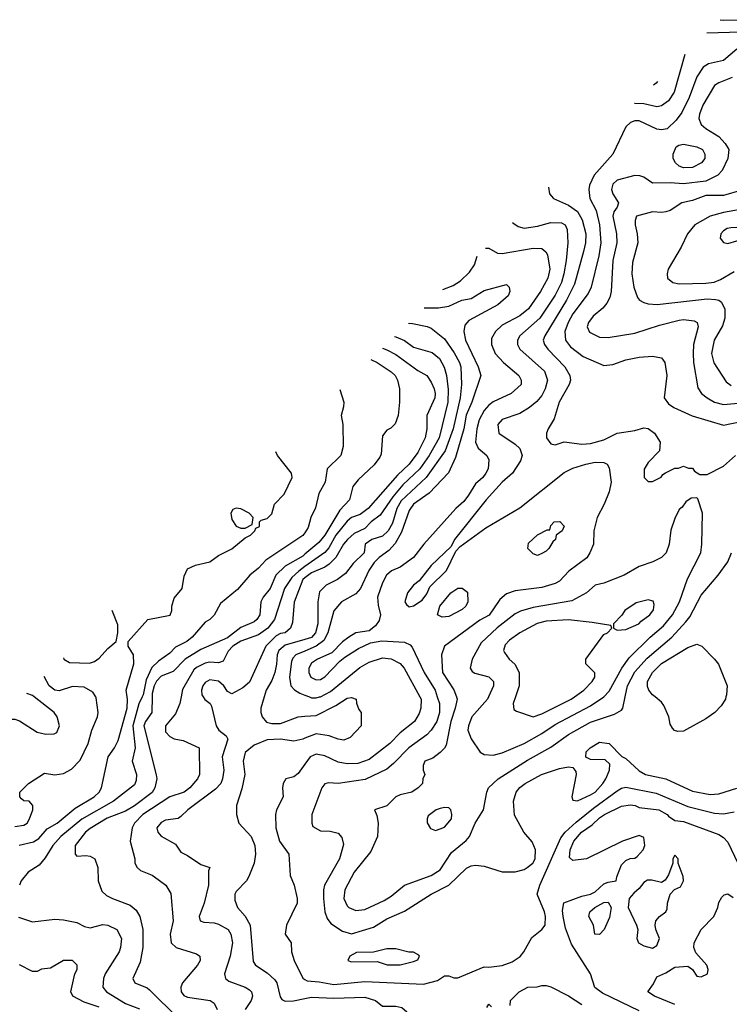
# Model space of a CAD drawing. Header units: inches. Extents: x 1793389 to 1900389, y 320802 to 470796.
# Tile 259 of 656: x 1818711 to 1821917, y 408613 to 413056. Entities that reach past the tile are written whole.
import ezdxf

# ---------------------------------------------------------------- set-up
doc = ezdxf.new("R2010")
doc.units = ezdxf.units.IN
doc.header["$MEASUREMENT"] = 0
for name, color, linetype in [('B8410', 7, 'Continuous'), ('B8411', 7, 'Continuous'), ('B8420', 7, 'Continuous'), ('B8421', 7, 'Continuous')]:
    doc.layers.add(name, color=color, linetype=linetype)

msp = doc.modelspace()

# ---------------------------------------------------------------- linework, layer by layer
at = {"layer": 'B8410', "color": 2}
for points, elevation in [([(1818609.8, 409886.1), (1818610, 409886), (1818630, 409886), (1818670, 409899.3), (1818690, 409899.3), (1818710, 409892.3), (1818790, 409840.9), (1818830, 409832.3), (1818866.8, 409833.2), (1818879.8, 409840.2), (1818890.6, 409870), (1818880.7, 409910), (1818866.8, 409930), (1818777.6, 410000)], 330), ([(1818690, 409416), (1818730, 409421.2), (1818744.7, 409430), (1818756, 409450), (1818771.3, 409490), (1818771.3, 409510), (1818754, 409530), (1818730, 409532), (1818719.6, 409539.6), (1818712, 409550), (1818712, 409570), (1818752, 409610), (1818823.6, 409656.4), (1818870, 409648.7), (1818910, 409654), (1818945.2, 409674.8), (1818985.2, 409714.8), (1819020.7, 409790), (1819037.3, 409850), (1819062.8, 409910), (1819066, 409930), (1819056.8, 409996.8), (1819054.9, 410000)], 334), ([(1818708.7, 409331.3), (1818774.4, 409345.6), (1818798.5, 409361.5), (1818835.1, 409404.9), (1818880.5, 409430), (1818962.4, 409497.6), (1819047.7, 409550), (1819070.2, 409569.8), (1819081.6, 409590), (1819110.4, 409729.6), (1819139.1, 409770), (1819156.1, 409803.9), (1819197.4, 409950), (1819198.7, 409990), (1819197, 410000)], 338), ([(1819264.1, 410000), (1819250, 409969.2), (1819222.8, 409870), (1819232.4, 409770), (1819219.1, 409710), (1819238.4, 409650), (1819237.3, 409622.7), (1819230, 409604), (1819134.8, 409530), (1818992.1, 409447.9), (1818897.1, 409370), (1818861.6, 409330), (1818826.4, 409273.6), (1818799.3, 409240.7), (1818750, 409208.7), (1818718, 409170), (1818711.3, 409150)], 342), ([(1819309.7, 410000), (1819308.5, 409930), (1819279.5, 409890), (1819272.2, 409870), (1819328.1, 409648.1), (1819330.5, 409630), (1819322.4, 409590), (1819310, 409569.6), (1819230, 409508), (1819190, 409485.1), (1819107.1, 409452.9), (1819030, 409407), (1819008.4, 409390), (1818962.8, 409330), (1818962, 409290), (1818970, 409282), (1819010, 409284.7), (1819030, 409281), (1819051, 409270), (1819064.7, 409230), (1819066, 409170), (1819083, 409123), (1819104.1, 409104.1), (1819130, 409090.7), (1819210, 409061), (1819237.5, 409037.5), (1819254.8, 409010), (1819267.7, 408950), (1819268, 408870), (1819256.3, 408803.7), (1819222, 408730), (1819232, 408710), (1819286.8, 408686.8), (1819298, 408678), (1819426.8, 408550)], 346), ([(1819440.2, 410000), (1819434.4, 409970), (1819415.6, 409924.4), (1819370.8, 409870), (1819370, 409842), (1819390, 409821), (1819410, 409810.8), (1819450, 409802.8), (1819522, 409770), (1819524, 409650), (1819514.8, 409630), (1819480.7, 409590), (1819454.8, 409570), (1819390, 409549.6), (1819268.2, 409470), (1819230.6, 409430), (1819218.8, 409410), (1819210.8, 409350), (1819231, 409270), (1819231.3, 409250), (1819242, 409230), (1819256.9, 409216.9), (1819310, 409196), (1819336.8, 409176.8), (1819371.3, 409150), (1819393.7, 409113.7), (1819404.9, 408990), (1819390.6, 408930), (1819396, 408890), (1819418, 408870), (1819510, 408841), (1819524.7, 408830), (1819526, 408810), (1819514.8, 408790), (1819446.8, 408710), (1819438.8, 408690), (1819440.7, 408670), (1819453.2, 408653.2), (1819470, 408644.9), (1819572, 408630), (1819590, 408618), (1819602.8, 408590)], 350), ([(1819540.9, 410000), (1819548.1, 409988.1), (1819571.3, 409970), (1819578, 409958), (1819598.8, 409870), (1819611, 409850), (1819644, 409824), (1819651, 409810), (1819626, 409730), (1819633, 409670), (1819628, 409630), (1819620.5, 409610), (1819595.8, 409584.2), (1819470.8, 409490), (1819439.9, 409460.1), (1819427.7, 409452.3), (1819370, 409444), (1819350, 409434), (1819331.3, 409410), (1819336, 409390), (1819350, 409371.3), (1819416, 409336), (1819439.6, 409299.6), (1819470, 409284.7), (1819530, 409244.7), (1819571, 409231), (1819564.7, 409215.3), (1819564.9, 409150), (1819544, 409070), (1819522.8, 409010), (1819526, 408990), (1819543.5, 408983.5), (1819590, 408980.5), (1819610, 408974.9), (1819653, 408950), (1819665.5, 408930), (1819672.4, 408890), (1819662.4, 408830), (1819637.3, 408750), (1819641, 408730), (1819656.8, 408716.8), (1819730, 408690.6), (1819750, 408678.8), (1819758.8, 408670), (1819762.8, 408650), (1819756.3, 408630), (1819730.5, 408590)], 354), ([(1819815.8, 410000), (1819800.7, 409950), (1819800.7, 409930), (1819806.8, 409910), (1819826.4, 409886.4), (1819850, 409880.7), (1819890, 409880.7), (1819970, 409910.6), (1820000, 409912.7)], 358), ([(1820000, 409813.6), (1819990, 409809.5), (1819950, 409800.9), (1819889.4, 409809.4), (1819830, 409807.3), (1819770, 409782.9), (1819730.6, 409750), (1819720.5, 409710), (1819728, 409650), (1819715.2, 409584.8), (1819690.7, 409510), (1819690.7, 409470), (1819701, 409430), (1819757.3, 409370), (1819774, 409330), (1819777.3, 409290), (1819770.6, 409249.4), (1819746.8, 409190), (1819736, 409170), (1819690, 409122), (1819684, 409110), (1819683.5, 409083.5), (1819694.8, 409050), (1819730.4, 409010.4), (1819752.7, 408970), (1819766, 408806), (1819776, 408790), (1819830, 408754.8), (1819864.1, 408724.1), (1819873, 408710), (1819887.3, 408647.3), (1819894.8, 408634.8), (1819910, 408627.3), (1819948, 408628), (1820000, 408638.7)], 358), ([(1820000, 409696.2), (1819970, 409654), (1819950, 409639), (1819914, 409630), (1819902, 409610), (1819898, 409590), (1819901, 409550), (1819871, 409490), (1819866.8, 409470), (1819867.7, 409410), (1819885.5, 409350), (1819926.8, 409290), (1819933.7, 409193.7), (1819950.8, 409150), (1819964.7, 409090), (1819964.7, 409070), (1819916, 408970), (1819911.3, 408930), (1819938, 408890), (1819938.8, 408850), (1819950.7, 408810), (1819990, 408731.3), (1820000, 408725.2)], 362), ([(1818706.4, 409006.4), (1818770, 408984.7), (1818870, 408997.3), (1818910, 408994.8), (1818970, 408982.8), (1819004.4, 408964.4), (1819030, 408958), (1819087.3, 408972.7), (1819109.4, 408970.6), (1819150.4, 408950.4), (1819170.7, 408910), (1819167.3, 408870), (1819160.7, 408850), (1819097.1, 408750), (1819090.4, 408730), (1819087.7, 408690), (1819104, 408670), (1819190, 408617.1), (1819252.8, 408592.8)], 342), ([(1819070, 408600.5), (1819002.3, 408622.3), (1818951, 408650), (1818942.8, 408670), (1818961, 408750), (1818971.3, 408770), (1818971.3, 408790), (1818950, 408811), (1818910, 408811), (1818850, 408776), (1818810, 408771.3), (1818790, 408761), (1818770, 408761), (1818710, 408790.8)], 338)]:
    msp.add_lwpolyline(points, dxfattribs=dict(at, elevation=elevation))
at = {"layer": 'B8411', "color": 2}
for points, elevation in [([(1819197, 410000), (1819192.2, 410030), (1819227.7, 410150), (1819226, 410190), (1819202, 410230), (1819202, 410250), (1819290.8, 410349.2), (1819391.3, 410368.7), (1819398, 410390), (1819398, 410410), (1819410, 410446), (1819444.7, 410490), (1819454.4, 410545.6), (1819470, 410578), (1819505.4, 410594.6), (1819570.7, 410609.3), (1819610, 410638), (1819670, 410668.7), (1819730, 410718), (1819754, 410730), (1819774, 410750), (1819778, 410762), (1819794, 410770), (1819794, 410790), (1819802, 410798), (1819830, 410806), (1819850, 410826), (1819862, 410870), (1819905.4, 410914.6), (1819942.8, 410990), (1819938.8, 411010), (1819876, 411090), (1819868.4, 411106.8)], 338), ([(1819999.9, 410740.1), (1819990, 410729.3), (1819822.8, 410617.2), (1819790, 410581.2), (1819750.8, 410550), (1819695.6, 410484.4), (1819618, 410422), (1819590.5, 410369.5), (1819571, 410350), (1819550, 410337.2), (1819490.6, 410270), (1819466.8, 410250), (1819415.8, 410224.2), (1819390, 410198), (1819338, 410162), (1819307.7, 410132.3), (1819282.4, 410077.6), (1819268.7, 410010), (1819264.1, 410000)], 342), ([(1820000, 410644), (1819990, 410635.6), (1819910.5, 410590), (1819868.4, 410550), (1819843, 410490), (1819810.7, 410450), (1819800.7, 410430), (1819795.5, 410370), (1819782.8, 410350), (1819770, 410339.3), (1819710, 410313.2), (1819650, 410266.9), (1819530, 410214), (1819459.1, 410170), (1819405.3, 410114.7), (1819350, 410093.3), (1819330, 410071.6), (1819319, 410050), (1819310, 410015.3), (1819309.7, 410000)], 346), ([(1820000, 410588.3), (1819971.6, 410568.4), (1819940.9, 410539.1), (1819907.2, 410490), (1819862, 410350), (1819832.2, 410310), (1819790, 410281.1), (1819710, 410252.1), (1819673.7, 410230), (1819652.8, 410207.2), (1819630, 410160.9), (1819610, 410154), (1819570, 410156.9), (1819550, 410153), (1819510, 410133.3), (1819498.2, 410121.8), (1819446.6, 410033.4), (1819440.2, 410000)], 350), ([(1820000, 410537.4), (1819990.4, 410530), (1819951.5, 410428.5), (1819943.6, 410336.4), (1819935.3, 410310), (1819910.7, 410290), (1819890, 410286.3), (1819870, 410276.3), (1819823.8, 410230), (1819750, 410066.6), (1819719, 410041), (1819670, 410014), (1819650, 410024), (1819633.2, 410050), (1819610, 410072), (1819570, 410077), (1819550, 410065.2), (1819539.1, 410050), (1819533.4, 410030), (1819534.8, 410010), (1819540.9, 410000)], 354), ([(1818909.6, 410176.9), (1818911, 410170), (1818935.9, 410155.9), (1819026.8, 410153.2), (1819050, 410160.7), (1819070, 410174.8), (1819110, 410218), (1819148, 410250), (1819155.3, 410290), (1819154.6, 410325.4), (1819129, 410389.6)], 338), ([(1820000, 410259.8), (1819910, 410234), (1819881.3, 410210), (1819874, 410190), (1819871.8, 410148.2), (1819863.8, 410110), (1819850, 410074), (1819824.9, 410030), (1819815.8, 410000)], 358), ([(1820000, 410207.3), (1819959.1, 410190), (1819945.2, 410174.8), (1819939.5, 410160.5), (1819930.4, 410090), (1819936.3, 410050), (1819952.1, 410032.1), (1819976.7, 410016.7), (1820000, 410007.8)], 362), ([(1819054.9, 410000), (1819042, 410022), (1819003.5, 410043.5), (1818950, 410047.7), (1818890, 410028), (1818870, 410030.7), (1818844, 410050), (1818821.8, 410091.7)], 334), ([(1818777.6, 410000), (1818770, 410006), (1818743.6, 410015.9)], 330)]:
    msp.add_lwpolyline(points, dxfattribs=dict(at, elevation=elevation))
at = {"layer": 'B8411', "color": 2, "elevation": 338}
msp.add_lwpolyline([(1819690, 410852), (1819674.4, 410845.6), (1819664.9, 410830), (1819670, 410801), (1819690, 410771.3), (1819710, 410762), (1819730, 410762), (1819762, 410778), (1819766, 410810), (1819748, 410830), (1819710, 410849)], close=True, dxfattribs=at)
at = {"layer": 'B8420', "color": 2}
for points, elevation in [([(1820519.4, 410000), (1820524.9, 409990), (1820524, 409950), (1820515.2, 409924.8), (1820494, 409890), (1820430, 409838), (1820384, 409790), (1820290, 409718.4), (1820239.5, 409700.5), (1820190, 409698), (1820150, 409705.6), (1820090, 409733.6), (1820050, 409742), (1820024, 409730), (1820000, 409696.2)], 362), ([(1820000, 409912.7), (1820050, 409916.3), (1820138.7, 409961.3), (1820190, 409994.8), (1820210, 409998), (1820232, 409990), (1820232.7, 409972.7), (1820243.6, 409943.6), (1820254, 409930), (1820254, 409870), (1820203.6, 409816.4), (1820175.3, 409804.7), (1820150, 409809.2), (1820110, 409825.2), (1820050, 409834), (1820000, 409813.6)], 358), ([(1820020.6, 410000), (1820030, 409996.4), (1820050, 409995.8), (1820065.3, 410000)], 362), ([(1820597.8, 410000), (1820607, 409970), (1820607, 409930), (1820596, 409890), (1820570.4, 409850), (1820550, 409829.6), (1820469.1, 409770.9), (1820400.6, 409699.4), (1820370, 409674), (1820271.9, 409628.1), (1820149.3, 409609.3), (1820107.1, 409612.9), (1820090, 409608.7), (1820076, 409590), (1820031, 409470), (1820031, 409430), (1820036, 409416), (1820070, 409396), (1820114.4, 409394.4), (1820150, 409384.7), (1820166.4, 409366.4), (1820174, 409334), (1820155.5, 409270), (1820087.7, 409150), (1820083, 409130), (1820083, 409090), (1820090.4, 409030.4), (1820100.4, 409000.4), (1820117.1, 408977.1), (1820170, 408942.8), (1820210, 408930.7), (1820310, 408960.7), (1820370, 408999.1), (1820450, 409033.4), (1820570, 409110.5), (1820650, 409150.6), (1820730, 409226.8), (1820750, 409237.3), (1820770, 409240.7), (1820810, 409236), (1820890.9, 409210.9), (1820950, 409210.8), (1820990, 409220.7), (1821004, 409230), (1821029, 409250), (1821039.3, 409270), (1821041.2, 409310), (1821025.6, 409345.6), (1820989.2, 409390), (1820946.3, 409466.3), (1820941.2, 409530), (1820954, 409570), (1820970, 409590.8), (1820995.3, 409610), (1821068.7, 409650), (1821150, 409677.3), (1821190, 409684.7), (1821210, 409682), (1821223.6, 409663.6), (1821224.7, 409650), (1821206, 409550), (1821210, 409534), (1821231.6, 409531.6), (1821290, 409558), (1821310, 409570.7), (1821346, 409610), (1821359.3, 409630), (1821375.3, 409670), (1821376.4, 409696.4), (1821356.4, 409716.4), (1821290, 409718), (1821268.4, 409728.4), (1821270, 409752), (1821288, 409770), (1821330, 409796), (1821374, 409790), (1821431.6, 409731.6), (1821450, 409722), (1821510, 409666.8), (1821538, 409650), (1821630, 409630.5), (1821750, 409574.9), (1821830, 409559.5), (1821870, 409562.4), (1821950, 409588.2)], 366), ([(1820683.8, 410000), (1820687.3, 409990), (1820679.1, 409950), (1820658.4, 409890), (1820637.1, 409782.9), (1820630, 409768.7), (1820610, 409748.7), (1820576.9, 409723.1), (1820542, 409710), (1820534, 409690), (1820534, 409670), (1820542, 409650), (1820532, 409630), (1820531.3, 409610), (1820511.3, 409590), (1820482, 409570), (1820430, 409559), (1820410.6, 409549.4), (1820370, 409509), (1820314, 409490), (1820324.7, 409464.7), (1820330.7, 409430.7), (1820327.3, 409370), (1820297.1, 409302.9), (1820222, 409210), (1820180.5, 409130), (1820176.3, 409090), (1820190, 409058), (1820198, 409050), (1820230, 409036.3), (1820270, 409040.5), (1820358.3, 409081.7), (1820390, 409100.7), (1820450, 409150.8), (1820570, 409194.4), (1820610, 409220.5), (1820661.7, 409298.3), (1820727.5, 409352.5), (1820742.7, 409370), (1820769.4, 409430), (1820806.6, 409490), (1820820.9, 409570), (1820829.4, 409590), (1820872.7, 409630), (1821004.6, 409715.4), (1821110, 409773), (1821189.7, 409830.3), (1821290, 409886), (1821398, 409922), (1821430, 409941), (1821436, 409950), (1821446.5, 410000)], 370), ([(1820828.5, 410000), (1820824, 409990), (1820753.4, 409910), (1820738, 409870), (1820736.3, 409850), (1820750, 409811.3), (1820790.7, 409750.7), (1820810, 409741), (1820850, 409737.3), (1820890, 409747.3), (1820990, 409790.5), (1821070, 409834.9), (1821130, 409876.4), (1821290, 409960.4), (1821349.3, 410000)], 374), ([(1820951, 410000), (1820941, 409970), (1820944, 409944), (1820955.3, 409935.3), (1821030, 409910.7), (1821070, 409923.8), (1821202.7, 409990), (1821216.8, 410000)], 378), ([(1821901.4, 410000), (1821898.8, 409990), (1821880.5, 409959.5), (1821850.8, 409930), (1821810, 409900.9), (1821710, 409846), (1821683.7, 409843.7), (1821669.3, 409849.3), (1821659.3, 409859.3), (1821650, 409878), (1821643.7, 409910), (1821621.2, 409961.2), (1821610, 409977.2), (1821581.5, 410000)], 366), ([(1820000, 408725.2), (1820010, 408719.1), (1820064.8, 408715.2), (1820130, 408702.6), (1820270, 408716.5), (1820536, 408704), (1820599, 408721), (1820630, 408742), (1820650, 408742), (1820672.7, 408732.7), (1820690, 408732), (1820810, 408782.8), (1820830, 408780.7), (1820890, 408787.7), (1820935.3, 408804.7), (1820971.8, 408828.2), (1820989.2, 408850), (1821024.8, 408915.2), (1821070, 408951), (1821085.2, 408970), (1821087, 409010), (1821082, 409030), (1821049.4, 409110), (1821060.7, 409150), (1821155.3, 409364.7), (1821175.6, 409390), (1821224.8, 409435.2), (1821302.5, 409497.5), (1821410, 409575.8), (1821430, 409588.4), (1821450, 409592.2), (1821586.1, 409566.1), (1821730, 409505.3), (1821850, 409474.9), (1821890, 409473), (1821938.9, 409481.1)], 362), ([(1821510, 408583.6), (1821343.7, 408663.7), (1821309.3, 408689.3), (1821289.3, 408750), (1821203.9, 408883.9), (1821177.2, 408957.2), (1821165.6, 409010), (1821162.9, 409037.1), (1821169.3, 409070.7), (1821250, 409101.3), (1821290, 409110.4), (1821310, 409120.4), (1821350, 409156.3), (1821370, 409164.9), (1821406, 409170), (1821408, 409188), (1821430, 409242), (1821450, 409262), (1821468.4, 409271.6), (1821490, 409272), (1821500.4, 409279.6), (1821528, 409310), (1821535.3, 409330), (1821530, 409366), (1821510, 409375.3), (1821434, 409350), (1821271.1, 409268.9), (1821210, 409262), (1821195.3, 409275.3), (1821198, 409310), (1821214, 409350), (1821249.6, 409390), (1821297.4, 409422.6), (1821330, 409454.4), (1821353.2, 409470), (1821430, 409507.3), (1821470, 409513.4), (1821492, 409510), (1821510, 409501), (1821598, 409490), (1821636, 409470), (1821641.4, 409461.4), (1821670, 409442), (1821710, 409437.3), (1821870, 409378.8), (1821890, 409366), (1821910, 409344.7), (1821954.8, 409250)], 358), ([(1821670, 408612.3), (1821578, 408650), (1821549, 408670), (1821574.7, 408705.3), (1821590, 408737.1), (1821630, 408754.4), (1821670, 408780.5), (1821730, 408784.9), (1821750.4, 408770.4), (1821770, 408740.7), (1821778.5, 408738.5), (1821790, 408737.1), (1821818, 408750), (1821820.7, 408770), (1821814.5, 408790), (1821764.7, 408844.7), (1821757, 408870), (1821758, 408890), (1821789.3, 408950), (1821846, 409010), (1821865.2, 409050), (1821870, 409072), (1821883.2, 409096.8), (1821893.6, 409106.4), (1821910, 409111.3), (1821934.6, 409094.6)], 354), ([(1820927.3, 408607.3), (1820928, 408630), (1820968, 408670), (1821006, 408690), (1821048.4, 408691.6), (1821070, 408698), (1821090, 408698), (1821110, 408691.3), (1821190.7, 408650.7), (1821250, 408612)], 358), ([(1820000, 408638.7), (1820030, 408644.9), (1820130, 408640.3), (1820270, 408644.9), (1820318, 408630), (1820350, 408604.7), (1820410, 408604.7), (1820438, 408598), (1820459.8, 408579.8), (1820464.7, 408570), (1820463.6, 408556.4), (1820450, 408529), (1820370, 408519), (1820331.6, 408528.4), (1820290, 408548.7), (1820250, 408539), (1820236.8, 408523.2), (1820190, 408441.2), (1820159.5, 408400.5), (1820136.7, 408383.3), (1820023.7, 408336.3), (1820000, 408313.5)], 358), ([(1820822, 408598), (1820830, 408614), (1820842, 408602)], 358)]:
    msp.add_lwpolyline(points, dxfattribs=dict(at, elevation=elevation))
for points, elevation in [([(1820630, 409501.2), (1820610, 409497.2), (1820592, 409490), (1820556.9, 409463.1), (1820551.3, 409450), (1820551.6, 409431.6), (1820566.8, 409406.8), (1820590, 409398), (1820610, 409404.7), (1820630, 409412), (1820662, 409450), (1820664, 409470), (1820659, 409490), (1820650, 409499)], 374), ([(1821670, 409286), (1821662, 409270), (1821662, 409250), (1821642, 409198), (1821626.4, 409173.6), (1821610, 409162), (1821566, 409174), (1821546.4, 409173.6), (1821530, 409162), (1821510, 409135.3), (1821484.9, 409115.1), (1821464.9, 409090), (1821460.5, 409050), (1821497.3, 408970), (1821502.8, 408950), (1821498.8, 408910), (1821506, 408890), (1821530, 408877.3), (1821570, 408866), (1821590, 408878), (1821601.2, 408910), (1821584, 408950), (1821581.2, 408970), (1821585.2, 408990), (1821602, 409010), (1821629.3, 409030.7), (1821636, 409044), (1821638, 409070), (1821649.4, 409110.6), (1821669.1, 409130.9), (1821696.5, 409143.5), (1821709, 409170), (1821708.7, 409190), (1821686, 409250), (1821686, 409270)], 358), ([(1821330, 408928), (1821309.2, 408929.2), (1821302.7, 408970), (1821282.7, 409010), (1821286, 409030), (1821309.2, 409050), (1821350, 409072.7), (1821370, 409073.4), (1821383, 409050), (1821375.8, 409004.2), (1821351.3, 408950)], 354), ([(1820410, 408864), (1820370, 408864), (1820310, 408848), (1820232.7, 408847.3), (1820202, 408830), (1820194, 408810), (1820210, 408804.7), (1820326.4, 408806.4), (1820370.9, 408790.9), (1820430, 408791), (1820490, 408806.8), (1820510, 408814), (1820518, 408830), (1820514.6, 408834.6), (1820490, 408848), (1820468.9, 408848.9)], 366)]:
    msp.add_lwpolyline(points, close=True, dxfattribs=dict(at, elevation=elevation))
at = {"layer": 'B8421', "color": 2}
for points, elevation in [([(1822070, 413056.4), (1821890, 413052.3), (1821875.7, 413053.7)], 370), ([(1822070, 413002.6), (1821815.5, 412995.3)], 374), ([(1821950, 412923.7), (1821890, 412872.3), (1821822.8, 412857.2), (1821798, 412842), (1821770, 412799), (1821735.4, 412704.6), (1821702, 412638), (1821676.7, 412603.3), (1821635.5, 412564.5), (1821610, 412559.3), (1821590, 412562.7), (1821510, 412599.5), (1821490, 412599.5), (1821470, 412592.3), (1821450, 412573.2), (1821390.8, 412450), (1821305.9, 412354.2), (1821284.9, 412310), (1821282, 412290), (1821287.3, 412250), (1821314.6, 412194.6), (1821330.3, 412130), (1821335.8, 412050), (1821326.7, 411990), (1821293, 411850), (1821278.6, 411821.5), (1821210, 411729.3), (1821188.5, 411690), (1821174.4, 411650), (1821176.3, 411610), (1821199.9, 411579.9), (1821256.7, 411536.7), (1821350, 411496), (1821390, 411500.7), (1821450, 411522), (1821510, 411534), (1821570, 411537.3), (1821610.7, 411530.7), (1821626, 411510), (1821634.8, 411450), (1821622.8, 411350), (1821642.5, 411322.5), (1821665.8, 411305.8), (1821748.3, 411268.3), (1821890, 411227.3), (1821970, 411243)], 378), ([(1821716.2, 412898.9), (1821668.2, 412730), (1821642, 412690), (1821610, 412667), (1821590, 412662.9), (1821530, 412676.9), (1821490, 412678.7), (1821489, 412678.4)], 374), ([(1821930, 412795.1), (1821868.6, 412771.4), (1821850, 412759.3), (1821797.1, 412670), (1821781.6, 412630), (1821779.1, 412610), (1821790, 412582.8), (1821810, 412564.9), (1821868.6, 412528.6), (1821898, 412498), (1821914, 412470), (1821910.6, 412430), (1821883.7, 412376.3), (1821865.5, 412354.5), (1821810, 412328.2), (1821710, 412316.3), (1821650, 412320.7), (1821570, 412319), (1821530, 412345.2), (1821512.3, 412352.3), (1821490, 412352.7), (1821410, 412332.7), (1821390, 412314), (1821384.9, 412290), (1821390.6, 412270), (1821416, 412230), (1821410.7, 412210), (1821395.5, 412190), (1821390.4, 412170), (1821407, 412090), (1821408.5, 412050), (1821390.4, 411970), (1821383, 411830), (1821376.7, 411803.3), (1821362.8, 411777.2), (1821344.7, 411755.3), (1821301.7, 411718.3), (1821280.7, 411690), (1821274.8, 411670), (1821285.8, 411645.8), (1821330, 411624), (1821370, 411622), (1821490, 411642), (1821601.6, 411678.4), (1821690, 411700.7), (1821710, 411704), (1821758, 411698), (1821771.3, 411690), (1821776, 411670), (1821755.5, 411590), (1821752.7, 411550), (1821754.9, 411510), (1821774.4, 411394.4), (1821791, 411370), (1821816, 411350), (1821850.4, 411330.4), (1821890, 411319.3), (1821990, 411328.5)], 382), ([(1821591.6, 412778), (1821586.8, 412770), (1821573.7, 412760.6)], 370), ([(1821100.1, 412301.3), (1821104.7, 412270), (1821122, 412250), (1821190, 412219.5), (1821230.2, 412190.2), (1821252.7, 412152.7), (1821268.4, 412090), (1821266.7, 412050), (1821258.7, 412010), (1821217.5, 411862.5), (1821181.1, 411790), (1821083, 411630), (1821076.3, 411610), (1821082, 411590), (1821096.3, 411570), (1821173, 411490), (1821196.3, 411450), (1821199.1, 411430), (1821193.4, 411410), (1821148, 411330), (1821125.2, 411254.8), (1821098, 411210), (1821091.3, 411190), (1821091.3, 411170), (1821110, 411142), (1821130, 411138), (1821170, 411151), (1821250, 411140.5), (1821290, 411144.4), (1821350, 411160.5), (1821410, 411190.6), (1821490, 411202.8), (1821530, 411214.8), (1821550, 411211), (1821578, 411190), (1821604.7, 411150), (1821602, 411110), (1821550, 411058), (1821531.6, 411028.4), (1821532, 410990), (1821550, 410972), (1821570, 410972), (1821608.4, 410991.6), (1821616.4, 411003.6), (1821628.7, 411011.3), (1821670, 411032), (1821687.3, 411032.7), (1821710, 411042), (1821732.7, 411032.7), (1821750, 411032), (1821759.6, 411019.6), (1821783.6, 411003.6), (1821816.4, 411003.6), (1821890, 411041), (1821944, 411090)], 374), ([(1821973.5, 412286.5), (1821890, 412262.4), (1821810, 412262.9), (1821750, 412240.9), (1821702, 412230), (1821650, 412196), (1821630.5, 412189.5), (1821610, 412186), (1821570, 412189.3), (1821498, 412170), (1821491, 412150), (1821491, 412130), (1821500.7, 412090), (1821502.8, 412050), (1821479.9, 411960.1), (1821476.3, 411910), (1821484.9, 411850), (1821502, 411802), (1821510.5, 411790.5), (1821530, 411780.7), (1821550, 411774), (1821590.5, 411770.5), (1821816.1, 411796.1), (1821854.4, 411794.4), (1821870, 411790.6), (1821881.6, 411781.6), (1821897.1, 411750), (1821897.1, 411710), (1821885.5, 411674.5), (1821848.4, 411610), (1821835.5, 411550), (1821847.3, 411507.3), (1821902.8, 411422.8), (1821925.1, 411405.1)], 386), ([(1822010, 412207), (1821890, 412186.9), (1821830.3, 412169.7), (1821760.7, 412130), (1821727.3, 412090), (1821698.8, 412030), (1821641, 411930), (1821636, 411910), (1821638, 411890), (1821662, 411870), (1821690, 411864.9), (1821810, 411866.7), (1821847.9, 411872.1), (1821876.6, 411883.4), (1821939.3, 411920.7)], 390), ([(1820937, 412143.1), (1820939.3, 412139.3), (1820963.4, 412123.4), (1820990, 412115.5), (1821050, 412124.4), (1821110, 412141.6), (1821159.3, 412139.3), (1821174.8, 412130), (1821184, 412110), (1821188, 412050), (1821180.4, 411970), (1821168.7, 411910), (1821158, 411870), (1821130, 411812.7), (1821060.4, 411710), (1820970.7, 411630), (1820960.7, 411610), (1820960.7, 411590), (1820970.7, 411570), (1821082, 411470), (1821095.5, 411430), (1821085.5, 411390), (1821070, 411361.2), (1821046.7, 411333.3), (1821013.8, 411306.2), (1820970, 411279.5), (1820890, 411252.3), (1820871, 411230), (1820876, 411190), (1820950, 411140.7), (1820970, 411121), (1820980.5, 411090), (1820974, 411066), (1820937.3, 411010), (1820890.7, 410970), (1820819.1, 410890), (1820676, 410710), (1820661, 410679), (1820570, 410592.7), (1820515.2, 410524.8), (1820490, 410504), (1820462.8, 410470), (1820451, 410430), (1820458, 410418), (1820470, 410406.8), (1820490, 410410.8), (1820530, 410437.3), (1820550, 410466), (1820563.3, 410496.7), (1820639.3, 410570), (1820682, 410658), (1820700.9, 410679.1), (1820817.2, 410762.8), (1820970, 410853.4), (1821170, 411013), (1821210, 411033), (1821268, 411050), (1821310, 411059.1), (1821350, 411058.8), (1821364.7, 411050), (1821373.7, 411033.7), (1821382.8, 410970), (1821373.7, 410926.3), (1821350.8, 410870), (1821319.1, 410810), (1821304.9, 410750), (1821302.8, 410690), (1821286.8, 410650), (1821272.5, 410627.5), (1821192.5, 410567.5), (1821150, 410522.7), (1821130, 410512.3), (1821070, 410494.5), (1820950, 410479.3), (1820910, 410465.2), (1820880.9, 410439.1), (1820831.5, 410368.5), (1820790, 410346.6), (1820630.6, 410229.4), (1820617.3, 410190), (1820620.5, 410110), (1820672.3, 410032.3), (1820683.8, 410000)], 370), ([(1820814.9, 412024.7), (1820830, 412024.7), (1820870, 412002.8), (1820890, 412000.7), (1821030, 412025.5), (1821070, 412024), (1821088.3, 412008.3), (1821095.3, 411995.3), (1821106.7, 411930), (1821097.6, 411890), (1821064.4, 411830), (1821010, 411752.3), (1820970, 411719.6), (1820890, 411678), (1820860.5, 411650), (1820842.8, 411617.2), (1820842, 411590), (1820859.1, 411550), (1820897.3, 411510), (1820966, 411450), (1820976, 411430), (1820976, 411410), (1820931.3, 411370), (1820850, 411331.8), (1820830, 411317), (1820810, 411292.7), (1820786.4, 411250), (1820775.8, 411210), (1820770.5, 411150), (1820782.8, 411122.8), (1820821, 411090), (1820831, 411070), (1820826.8, 411030), (1820817.3, 411010), (1820802.8, 410990), (1820770, 410961.2), (1820739.3, 410910), (1820717.2, 410882.8), (1820682, 410850), (1820537.3, 410690), (1820490.7, 410630), (1820430, 410586), (1820390.6, 410569.4), (1820367.7, 410550), (1820350, 410515.3), (1820328, 410450), (1820330, 410414), (1820340.7, 410370), (1820335.2, 410344.8), (1820318.5, 410321.5), (1820290, 410299), (1820230, 410289), (1820198, 410270), (1820170, 410249), (1820121.1, 410198.9), (1820056, 410170), (1820030, 410152.3), (1820017.3, 410130), (1820017.3, 410110), (1820026.8, 410090), (1820050, 410077.3), (1820070, 410079.1), (1820090, 410090.7), (1820158, 410162), (1820180.7, 410179.3), (1820241.5, 410218.5), (1820296, 410244), (1820346.6, 410253.4), (1820450, 410247.3), (1820475.5, 410235.5), (1820484.9, 410224.9), (1820538.4, 410110), (1820588.5, 410030), (1820597.8, 410000)], 366), ([(1820623, 411838.6), (1820670, 411856.4), (1820702.7, 411877.3), (1820743.3, 411916.7), (1820766, 411950), (1820777.7, 411988.6)], 366), ([(1820537.8, 411756), (1820603.3, 411756.7), (1820650, 411764), (1820708.7, 411790), (1820750, 411798.8), (1820810, 411834.8), (1820910, 411862), (1820922, 411850), (1820924.7, 411830), (1820918, 411810), (1820871.3, 411770), (1820740.7, 411699.3), (1820721.4, 411678.6), (1820717.3, 411650), (1820725.5, 411610), (1820783, 411490), (1820794.8, 411450), (1820754, 411330), (1820728.2, 411271.8), (1820716.9, 411210), (1820679.9, 411080.1), (1820648.4, 411011.6), (1820560.3, 410919.7), (1820490, 410869.4), (1820470, 410841.2), (1820436.3, 410743.7), (1820407.9, 410692.1), (1820378.9, 410661.1), (1820335.5, 410630), (1820312.7, 410607.3), (1820288.4, 410570), (1820250.3, 410489.7), (1820230, 410465.2), (1820164.7, 410430), (1820130, 410388.7), (1820103.1, 410290), (1820084.7, 410255.3), (1820051.1, 410228.9), (1820000, 410207.3)], 362), ([(1820466.9, 411687.2), (1820486, 411686), (1820552.3, 411672.3), (1820570, 411664), (1820630, 411615.5), (1820673.5, 411553.5), (1820697.6, 411510), (1820703.7, 411490), (1820707.2, 411410), (1820701.5, 411350), (1820669, 411210), (1820632.9, 411110), (1820547.2, 410990), (1820435.2, 410884.8), (1820415.2, 410850), (1820395.8, 410784.2), (1820375.8, 410750), (1820350, 410726), (1820302, 410710), (1820271.3, 410690), (1820267.3, 410650), (1820218.4, 410601.6), (1820183.4, 410556.6), (1820146.8, 410530), (1820095.1, 410504.9), (1820065.5, 410474.5), (1820057.6, 410430), (1820058, 410330), (1820048.2, 410290), (1820030, 410268.4), (1820000, 410259.8)], 358), ([(1820404.3, 411626.5), (1820410, 411625.3), (1820448.9, 411608.9), (1820490, 411578), (1820575.1, 411555.1), (1820607.4, 411527.4), (1820628.8, 411488.8), (1820639.5, 411450), (1820647.5, 411387.5), (1820646, 411330), (1820605.7, 411170), (1820561.7, 411090), (1820518.9, 411030), (1820442.5, 410957.5), (1820397.1, 410902.9), (1820339.4, 410820.6), (1820298.4, 410790), (1820270, 410759.7), (1820222.8, 410737.2), (1820192.4, 410710), (1820174.4, 410690), (1820138.7, 410630), (1820110, 410599.6), (1820090, 410585.6), (1820030, 410560.4), (1820000, 410537.4)], 354), ([(1820350.5, 411574.3), (1820370, 411566.7), (1820410, 411546), (1820510, 411473), (1820550, 411450.8), (1820570, 411421), (1820583.8, 411390), (1820588.2, 411370), (1820586.4, 411350), (1820550.3, 411270), (1820550.4, 411210), (1820543.1, 411170), (1820510, 411103.7), (1820470.4, 411050), (1820418.4, 411001.6), (1820285.5, 410850), (1820250, 410823.6), (1820210, 410809.5), (1820190, 410794), (1820139.6, 410730), (1820107.5, 410672.5), (1820090, 410651.5), (1820000, 410588.3)], 350), ([(1820297.5, 411522.9), (1820326, 411510), (1820390, 411466.8), (1820406.8, 411450), (1820417.3, 411430), (1820426.8, 411390), (1820426.8, 411330), (1820420.7, 411270), (1820407.3, 411232.7), (1820387.3, 411212.7), (1820370, 411204), (1820350, 411178), (1820344, 411096), (1820338.5, 411081.5), (1820312.5, 411047.5), (1820239.8, 410980.2), (1820216, 410950), (1820200.7, 410890), (1820157.2, 410842.8), (1820090, 410729.6), (1820063, 410697), (1820000, 410644)], 346), ([(1820158.2, 411387.8), (1820176, 411330), (1820174.8, 411310), (1820162.8, 411270), (1820171.1, 411228.9), (1820172, 411130), (1820162, 411090), (1820101, 411030), (1820090.7, 410970), (1820062, 410918), (1820047.1, 410852.9), (1820026.8, 410810), (1820015.2, 410764.8), (1819999.9, 410740.1)], 342), ([(1821349.3, 410000), (1821350, 410000.5), (1821373.5, 410026.5), (1821431.3, 410130), (1821463.6, 410176.4), (1821559.5, 410270), (1821618.9, 410321.1), (1821659.6, 410370), (1821691.8, 410430), (1821727.2, 410532.8), (1821788.7, 410650), (1821793.2, 410690), (1821795.3, 410830), (1821774.6, 410894.6), (1821770, 410898), (1821743.6, 410896.4), (1821719.6, 410880.4), (1821703.6, 410856.4), (1821690, 410846), (1821670, 410806), (1821652.7, 410752.7), (1821644.7, 410690), (1821631.3, 410650), (1821610, 410628.7), (1821570.7, 410609.3), (1821510, 410589), (1821442, 410550), (1821350, 410513.2), (1821310, 410504), (1821271.3, 410470), (1821206, 410434), (1821030, 410404.2), (1820973.3, 410386.7), (1820950, 410374.5), (1820867.9, 410312.1), (1820795.6, 410244.4), (1820754.8, 410170), (1820746.8, 410130), (1820755.3, 410115.3), (1820767.1, 410107.1), (1820830, 410091.3), (1820850.8, 410070), (1820850.8, 410050), (1820828.5, 410000)], 374), ([(1821446.5, 410000), (1821456.9, 410050), (1821490, 410113.4), (1821545.2, 410174.8), (1821657, 410270), (1821720.8, 410339.2), (1821737.7, 410362.3), (1821790, 410458.8), (1821866, 410550), (1821909.5, 410610.5), (1821926, 410650)], 370), ([(1821216.8, 410000), (1821259.3, 410030), (1821297.2, 410070), (1821309, 410090), (1821308.7, 410108.7), (1821268, 410150), (1821268, 410170), (1821350, 410282), (1821366, 410290), (1821386, 410310), (1821382, 410322), (1821296.5, 410336.5), (1821190, 410347.6), (1821090, 410341.6), (1821048.8, 410331.2), (1820970.8, 410290), (1820923.9, 410256.1), (1820904.7, 410235.3), (1820897.3, 410210), (1820901.1, 410201.1), (1820922.8, 410170), (1820948.3, 410148.3), (1820968, 410110), (1820967.7, 410050), (1820951, 410000)], 378), ([(1821581.5, 410000), (1821569, 410010), (1821553.2, 410030), (1821547, 410047), (1821547.3, 410070), (1821570, 410110.6), (1821610, 410150.5), (1821730, 410222.8), (1821770, 410238), (1821792, 410230), (1821850, 410171.3), (1821867.5, 410147.5), (1821906.8, 410050), (1821904, 410010), (1821901.4, 410000)], 366), ([(1820065.3, 410000), (1820070, 410001.3), (1820114.9, 410025.1), (1820247.6, 410132.4), (1820290, 410157.6), (1820350, 410177), (1820390, 410172.4), (1820430, 410150.5), (1820448, 410130), (1820519.4, 410000)], 362), ([(1820000, 410007.8), (1820020.6, 410000)], 362)]:
    msp.add_lwpolyline(points, dxfattribs=dict(at, elevation=elevation))
for points, elevation in [([(1821710, 412387.3), (1821690, 412396), (1821673.2, 412410), (1821663.7, 412430), (1821662.7, 412450), (1821677.2, 412482.8), (1821689.3, 412490.7), (1821710, 412494), (1821770, 412482), (1821794.8, 412470), (1821806.8, 412450), (1821806, 412430), (1821791, 412410), (1821750, 412389.5)], 378), ([(1821950, 412118), (1821923.4, 412116.6), (1821906.2, 412113.8), (1821890, 412104), (1821878.8, 412090), (1821876, 412070), (1821890, 412051.3), (1821910, 412046), (1821950, 412058.8), (1821968.7, 412070), (1821982, 412090), (1821978, 412110)], 394), ([(1821050, 410638), (1821030, 410646), (1821006, 410670), (1821010, 410694), (1821050, 410732), (1821094, 410754), (1821106, 410754), (1821110, 410774), (1821126, 410790), (1821151.6, 410791.6), (1821171.1, 410771.1), (1821162, 410750), (1821134, 410730), (1821132, 410710), (1821119.6, 410700.4), (1821102, 410670), (1821090, 410658), (1821070, 410648)], 366), ([(1820620.2, 410360.2), (1820598, 410370), (1820609.4, 410410), (1820659, 410470), (1820690, 410490.7), (1820710.7, 410490.7), (1820733.4, 410473.4), (1820736, 410430), (1820726, 410410), (1820710, 410394), (1820650, 410362.7)], 366), ([(1821550, 410439), (1821495.3, 410424.7), (1821444.7, 410390), (1821431.1, 410368.9), (1821394, 410330), (1821394, 410310), (1821410, 410302), (1821450, 410304.7), (1821508.7, 410330), (1821518, 410342), (1821557.2, 410370), (1821573.6, 410393.6), (1821577.2, 410417.2), (1821572.9, 410432.9)], 378)]:
    msp.add_lwpolyline(points, close=True, dxfattribs=dict(at, elevation=elevation))

doc.saveas('drawing.dxf')
